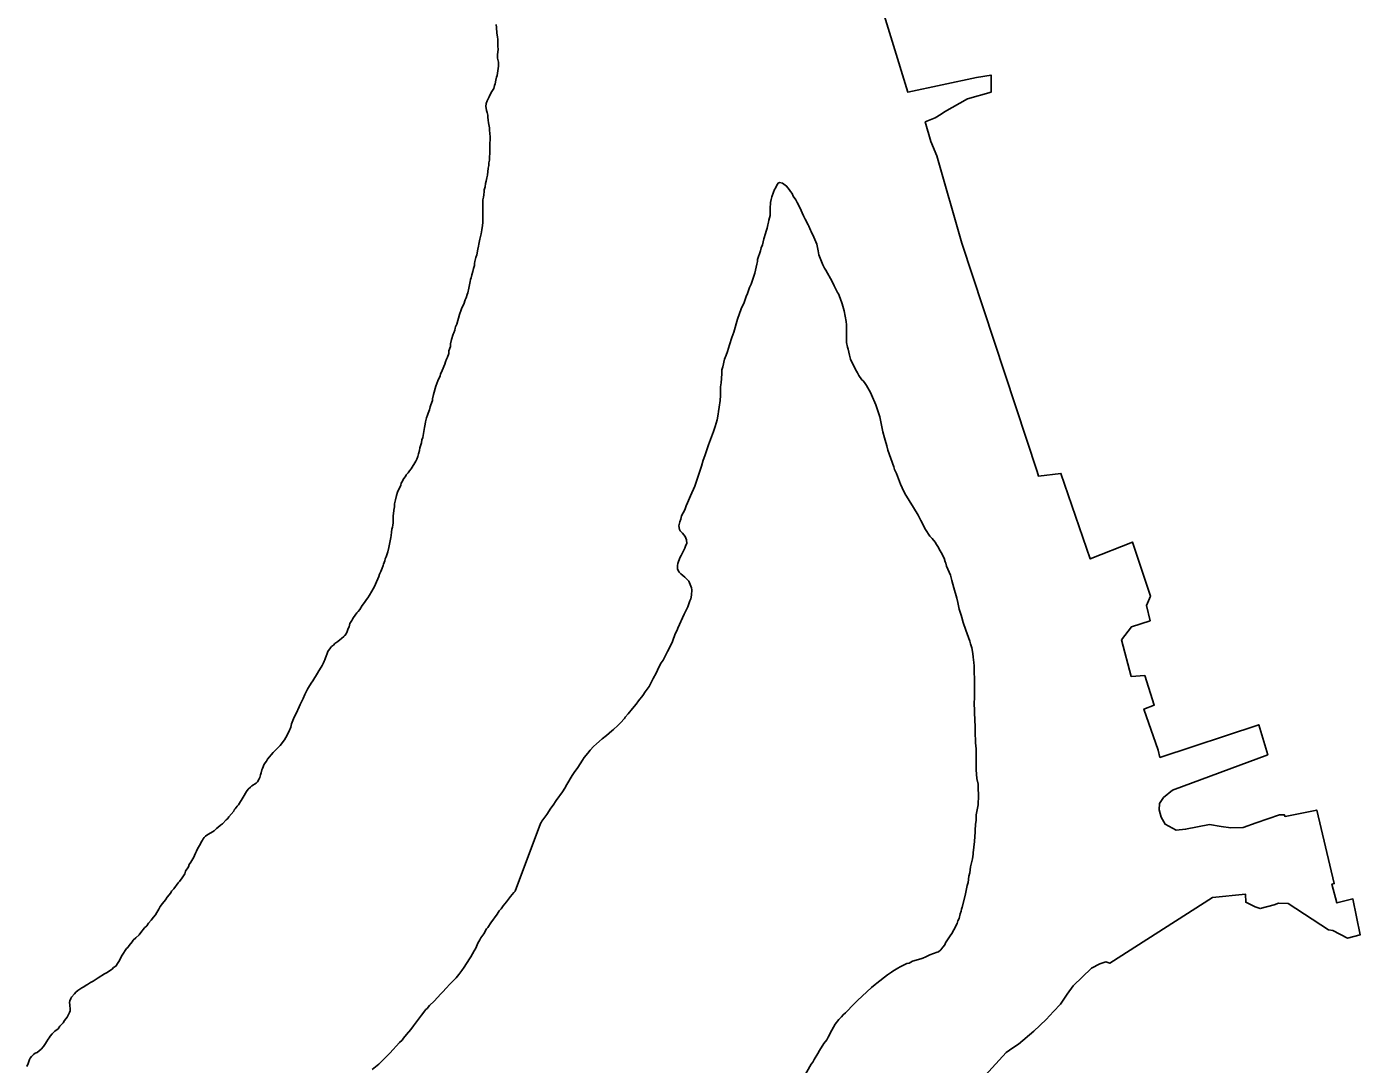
# Model space of a CAD drawing. Extents: x 3683613 to 3738215, y 469626 to 495384.
# Drawn here: x 3708812.9 to 3708919.7, y 473385.6 to 473468.8 of the extents above; entities that cross this region are included whole.
import ezdxf

# ---------------------------------------------------------------- set-up
doc = ezdxf.new("R2010")
doc.units = 0
doc.layers.add('V-ANNO-NPLT', color=7, linetype='Continuous')

msp = doc.modelspace()

# ---------------------------------------------------------------- linework, layer by layer
at = {"layer": 'V-ANNO-NPLT'}
for points in [[(3708877.29, 473483.63), (3708883.45, 473463.54), (3708888.96, 473464.69), (3708890.13, 473464.9), (3708890.13, 473463.53), (3708888.25, 473463), (3708886.41, 473461.94), (3708886.14, 473461.76), (3708885.64, 473461.46), (3708885.38, 473461.37), (3708884.86, 473461.14), (3708885.29, 473459.57), (3708885.79, 473458.42), (3708887.78, 473451.44), (3708893.83, 473433.15)], [(3708847.2, 473444.62), (3708847.24, 473444.74), (3708847.33, 473444.94), (3708847.55, 473445.71), (3708847.69, 473446.09), (3708847.75, 473446.25), (3708847.89, 473446.54), (3708848.02, 473446.9), (3708848.09, 473447.06), (3708848.18, 473447.31), (3708848.22, 473447.44), (3708848.29, 473447.82), (3708848.33, 473447.96), (3708848.42, 473448.36), (3708848.44, 473448.52), (3708848.48, 473448.66), (3708848.53, 473448.9), (3708848.62, 473449.17), (3708848.68, 473449.4), (3708848.75, 473449.65), (3708848.75, 473449.81), (3708848.79, 473449.96), (3708848.86, 473450.28), (3708848.95, 473450.5), (3708849.01, 473450.95), (3708849.08, 473451.2), (3708849.1, 473451.36), (3708849.17, 473451.76), (3708849.28, 473452.17), (3708849.34, 473452.51), (3708849.39, 473452.85), (3708849.43, 473453.09), (3708849.42, 473454.89), (3708849.47, 473455.12), (3708849.49, 473455.3), (3708849.53, 473455.57), (3708849.53, 473455.7), (3708849.6, 473455.95), (3708849.64, 473456.2), (3708849.69, 473456.4), (3708849.73, 473456.67), (3708849.8, 473456.87), (3708849.86, 473457.44), (3708849.91, 473457.66), (3708849.9, 473457.86), (3708849.95, 473458.09), (3708849.95, 473458.43), (3708849.99, 473458.54), (3708849.99, 473459.46), (3708850.01, 473459.69), (3708850.01, 473459.98), (3708849.98, 473460.18), (3708849.96, 473460.5), (3708849.96, 473460.68), (3708849.89, 473461.06), (3708849.85, 473461.28), (3708849.82, 473461.53), (3708849.82, 473461.69), (3708849.77, 473461.89), (3708849.71, 473462.07), (3708849.7, 473462.25), (3708849.66, 473462.38), (3708849.7, 473462.61), (3708849.77, 473462.84), (3708849.81, 473462.95), (3708849.93, 473463.15), (3708849.99, 473463.29), (3708850.15, 473463.58), (3708850.31, 473463.83), (3708850.37, 473464.05), (3708850.42, 473464.19), (3708850.46, 473464.48), (3708850.53, 473464.73), (3708850.57, 473464.86), (3708850.68, 473465.61), (3708850.68, 473465.92), (3708850.61, 473466.24), (3708850.61, 473466.55), (3708850.63, 473466.73), (3708850.65, 473466.98), (3708850.63, 473467.18), (3708850.63, 473467.74), (3708850.6, 473467.97), (3708850.55, 473468.26), (3708850.53, 473468.71), (3708850.48, 473468.96)], [(3708869.37, 473443.88), (3708869.53, 473444.31), (3708869.81, 473445.33), (3708870.12, 473446.16), (3708870.35, 473446.68), (3708870.5, 473447.17), (3708870.61, 473447.4), (3708870.79, 473447.87), (3708870.9, 473448.14), (3708871.08, 473448.62), (3708871.21, 473449.04), (3708871.37, 473449.74), (3708871.41, 473449.97), (3708871.43, 473450.13), (3708871.66, 473450.82), (3708871.72, 473451.07), (3708871.81, 473451.3), (3708871.94, 473451.77), (3708872.05, 473452.2), (3708872.12, 473452.4), (3708872.19, 473452.63), (3708872.25, 473452.9), (3708872.3, 473453.1), (3708872.32, 473453.28), (3708872.43, 473453.64), (3708872.43, 473454.22), (3708872.47, 473454.7), (3708872.51, 473454.94), (3708872.58, 473455.15), (3708872.69, 473455.51), (3708872.78, 473455.73), (3708872.85, 473455.85), (3708872.98, 473456.09), (3708873.07, 473456.23), (3708873.18, 473456.28), (3708873.41, 473456.23), (3708873.52, 473456.16), (3708873.75, 473456.01), (3708873.95, 473455.74), (3708874.06, 473455.56), (3708874.2, 473455.4), (3708874.29, 473455.2), (3708874.49, 473454.89), (3708874.61, 473454.68), (3708874.81, 473454.28), (3708875.11, 473453.61), (3708875.24, 473453.36), (3708875.47, 473452.89), (3708875.54, 473452.78), (3708875.67, 473452.48), (3708875.72, 473452.37), (3708875.92, 473451.92), (3708876.08, 473451.54), (3708876.18, 473451.34), (3708876.27, 473450.82), (3708876.34, 473450.49), (3708876.65, 473449.7), (3708876.79, 473449.43), (3708876.9, 473449.27), (3708877.4, 473448.35), (3708877.56, 473448.02), (3708877.83, 473447.48), (3708877.9, 473447.37), (3708878.04, 473447.03), (3708878.2, 473446.58), (3708878.36, 473446.02), (3708878.43, 473445.59), (3708878.52, 473445.16), (3708878.54, 473444.89), (3708878.55, 473443.48), (3708878.64, 473443.1), (3708878.67, 473442.94), (3708878.78, 473442.47), (3708878.87, 473442.15), (3708879.26, 473441.32), (3708879.42, 473441.05), (3708879.53, 473440.83), (3708879.78, 473440.49), (3708879.87, 473440.4), (3708879.98, 473440.27), (3708880.14, 473440.02), (3708880.46, 473439.46), (3708880.62, 473439.1), (3708880.82, 473438.67), (3708880.91, 473438.49), (3708881.21, 473437.53), (3708881.46, 473436.31), (3708881.6, 473435.84), (3708881.64, 473435.66), (3708881.78, 473435.19), (3708881.85, 473434.85), (3708882.35, 473433.51), (3708882.4, 473433.3), (3708882.56, 473432.97), (3708882.88, 473432.11), (3708883.01, 473431.84), (3708883.22, 473431.37), (3708883.92, 473430.25), (3708884.28, 473429.64), (3708884.51, 473429.22), (3708884.87, 473428.5)], [(3708837.8, 473419.52), (3708837.97, 473419.66), (3708838.11, 473419.75), (3708838.29, 473419.91), (3708838.38, 473420), (3708838.47, 473420.13), (3708838.56, 473420.31), (3708838.65, 473420.56), (3708838.71, 473420.69), (3708838.78, 473420.96), (3708838.94, 473421.21), (3708838.98, 473421.32), (3708839.07, 473421.44), (3708839.34, 473421.82), (3708839.45, 473421.93), (3708839.56, 473422.09), (3708839.76, 473422.41), (3708839.94, 473422.63), (3708840.1, 473422.88), (3708840.21, 473423.02), (3708840.34, 473423.24), (3708840.52, 473423.56), (3708840.63, 473423.74), (3708840.77, 473423.99), (3708840.83, 473424.1), (3708841.1, 473424.73), (3708841.15, 473424.91), (3708841.26, 473425.14), (3708841.37, 473425.39), (3708841.44, 473425.61), (3708841.48, 473425.72), (3708841.57, 473425.97), (3708841.61, 473426.15), (3708841.68, 473426.29), (3708841.81, 473426.69), (3708841.9, 473427.05), (3708842.01, 473427.59), (3708842.05, 473427.84), (3708842.08, 473428.02), (3708842.1, 473428.29), (3708842.14, 473428.52), (3708842.19, 473428.67), (3708842.21, 473428.83), (3708842.25, 473429.03), (3708842.25, 473429.6), (3708842.27, 473429.75), (3708842.29, 473430.05), (3708842.34, 473430.32), (3708842.36, 473430.54), (3708842.42, 473430.86), (3708842.51, 473431.22), (3708842.6, 473431.49), (3708842.85, 473432.05), (3708842.89, 473432.21), (3708842.98, 473432.37), (3708843.07, 473432.55), (3708843.22, 473432.75), (3708843.29, 473432.86), (3708843.45, 473433.04), (3708843.56, 473433.2), (3708843.67, 473433.34), (3708844.05, 473433.97), (3708844.14, 473434.13), (3708844.21, 473434.33), (3708844.27, 473434.55), (3708844.34, 473434.82), (3708844.38, 473435.03), (3708844.5, 473435.43), (3708844.54, 473435.68), (3708844.61, 473435.86), (3708844.74, 473436.65), (3708844.8, 473436.94), (3708844.82, 473437.12), (3708844.91, 473437.44), (3708845, 473437.66), (3708845.05, 473437.82), (3708845.14, 473438.07), (3708845.2, 473438.32), (3708845.27, 473438.47), (3708845.38, 473438.83), (3708845.4, 473438.97), (3708845.47, 473439.31), (3708845.67, 473439.98), (3708845.73, 473440.19), (3708845.82, 473440.41), (3708846, 473440.79), (3708846.02, 473440.93), (3708846.16, 473441.24), (3708846.38, 473441.74), (3708846.42, 473441.92), (3708846.51, 473442.15), (3708846.6, 473442.3), (3708846.69, 473442.6), (3708846.71, 473442.8), (3708846.82, 473443.16), (3708846.84, 473443.36), (3708846.91, 473443.7), (3708847.04, 473444.15), (3708847.09, 473444.26), (3708847.18, 473444.47), (3708847.2, 473444.62)], [(3708854.04, 473404.93), (3708854.09, 473405.01), (3708854.16, 473405.12), (3708854.31, 473405.35), (3708854.56, 473405.66), (3708854.87, 473406.16), (3708855.05, 473406.41), (3708855.3, 473406.77), (3708855.79, 473407.47), (3708855.99, 473407.76), (3708856.15, 473408.06), (3708856.59, 473408.78), (3708856.73, 473409.02), (3708857.02, 473409.43), (3708857.4, 473410), (3708857.55, 473410.22), (3708857.82, 473410.56), (3708858.02, 473410.81), (3708858.29, 473411.1), (3708858.52, 473411.31), (3708858.99, 473411.71), (3708859.32, 473411.98), (3708859.75, 473412.37), (3708859.88, 473412.48), (3708860.24, 473412.8), (3708860.44, 473413), (3708860.76, 473413.34), (3708860.82, 473413.45), (3708861.07, 473413.72), (3708861.41, 473414.15), (3708861.7, 473414.51), (3708861.88, 473414.76), (3708862.23, 473415.19), (3708862.43, 473415.49), (3708862.75, 473415.91), (3708863.06, 473416.55), (3708863.31, 473416.97), (3708863.53, 473417.45), (3708863.71, 473417.81), (3708863.86, 473418.03), (3708864.2, 473418.71), (3708864.42, 473419.12), (3708864.6, 473419.52), (3708864.82, 473420.13), (3708864.98, 473420.42), (3708865.04, 473420.58), (3708865.56, 473421.71), (3708865.85, 473422.29), (3708866, 473422.77), (3708866.07, 473422.95), (3708866.13, 473423.24), (3708866.15, 473423.65), (3708866.13, 473423.83), (3708865.93, 473424.34), (3708865.61, 473424.66), (3708865.29, 473424.95), (3708865.16, 473425.08), (3708865.02, 473425.31), (3708865.02, 473425.62), (3708865.04, 473425.76), (3708865.2, 473426.21), (3708865.31, 473426.41), (3708865.6, 473427), (3708865.69, 473427.24), (3708865.76, 473427.36), (3708865.73, 473427.67), (3708865.62, 473427.94), (3708865.41, 473428.19), (3708865.23, 473428.39), (3708865.17, 473428.5), (3708865.12, 473428.79), (3708865.19, 473429.11), (3708865.27, 473429.31), (3708865.34, 473429.58), (3708865.59, 473430.08), (3708865.7, 473430.39), (3708865.81, 473430.62), (3708866.05, 473431.2), (3708866.41, 473431.97), (3708866.94, 473433.57), (3708867.07, 473434.04), (3708867.21, 473434.4), (3708867.5, 473435.28), (3708867.9, 473436.34), (3708868.03, 473436.75), (3708868.18, 473437.27), (3708868.27, 473437.72), (3708868.29, 473437.94), (3708868.34, 473438.3), (3708868.43, 473438.82), (3708868.47, 473439.22), (3708868.46, 473439.92), (3708868.51, 473440.24), (3708868.57, 473440.96), (3708868.57, 473441.29), (3708868.64, 473441.52), (3708868.79, 473442.13), (3708868.9, 473442.47), (3708869.02, 473442.76), (3708869.19, 473443.28), (3708869.37, 473443.88)], [(3708893.83, 473433.15), (3708893.92, 473432.77), (3708895.72, 473432.98), (3708898.07, 473426.13), (3708901.46, 473427.49), (3708902.89, 473423.14), (3708902.58, 473422.39), (3708902.86, 473421.18), (3708901.37, 473420.7), (3708900.57, 473419.66), (3708901.35, 473416.72), (3708902.43, 473416.79), (3708903.2, 473414.41), (3708902.37, 473414.11), (3708903.51, 473410.81), (3708903.65, 473410.23), (3708911.56, 473412.85), (3708912.29, 473410.45), (3708904.65, 473407.62), (3708903.93, 473407.01), (3708903.62, 473406.54), (3708903.58, 473406.04), (3708903.74, 473405.44), (3708904.08, 473404.88), (3708904.94, 473404.41), (3708905.7, 473404.48), (3708907.61, 473404.85), (3708908.56, 473404.69), (3708909.34, 473404.58), (3708910.31, 473404.63), (3708911.37, 473404.98), (3708913.23, 473405.64)], [(3708884.87, 473428.5), (3708885.23, 473427.96), (3708885.42, 473427.76), (3708885.64, 473427.49), (3708885.76, 473427.29), (3708885.91, 473427.06), (3708885.98, 473426.91), (3708886.14, 473426.66), (3708886.37, 473426.19), (3708886.46, 473425.9), (3708886.5, 473425.79), (3708886.57, 473425.56), (3708886.66, 473425.31), (3708886.87, 473424.82), (3708886.98, 473424.41), (3708887.14, 473423.81), (3708887.39, 473423), (3708887.46, 473422.64), (3708887.58, 473422.12), (3708887.74, 473421.63), (3708887.78, 473421.45), (3708887.9, 473421.04), (3708888.1, 473420.42), (3708888.42, 473419.54), (3708888.49, 473419.34), (3708888.58, 473419), (3708888.67, 473418.55), (3708888.7, 473418.26), (3708888.74, 473417.83), (3708888.77, 473417.56), (3708888.77, 473416.91), (3708888.79, 473416.68), (3708888.8, 473415.33), (3708888.8, 473414.91), (3708888.78, 473414.68), (3708888.79, 473413.85), (3708888.83, 473413.2), (3708888.84, 473412.73), (3708888.86, 473412.39), (3708888.84, 473411.96), (3708888.88, 473411.74), (3708888.89, 473411.4), (3708888.93, 473410.93), (3708888.94, 473409.24), (3708888.99, 473408.54), (3708889.08, 473408.09), (3708889.08, 473407.8), (3708889.13, 473407.17), (3708889.09, 473406.43), (3708889, 473406.04), (3708888.93, 473405.64), (3708888.94, 473405.41), (3708888.92, 473405.21), (3708888.89, 473404.85), (3708888.85, 473404.4), (3708888.85, 473404.27), (3708888.79, 473403.5), (3708888.68, 473402.6), (3708888.68, 473402.47), (3708888.64, 473402.11), (3708888.48, 473401.48), (3708888.42, 473400.98), (3708888.35, 473400.73), (3708888.28, 473400.22), (3708888.22, 473399.97), (3708888.13, 473399.56), (3708888.04, 473399.18), (3708887.8, 473398.23), (3708887.75, 473398.07), (3708887.73, 473397.92), (3708887.64, 473397.69), (3708887.56, 473397.33), (3708887.47, 473397.13), (3708887.4, 473396.93), (3708887.15, 473396.43), (3708886.98, 473396.12), (3708886.86, 473395.93), (3708886.48, 473395.37), (3708886.42, 473395.23), (3708886.26, 473395.03), (3708886.1, 473394.81), (3708885.92, 473394.67), (3708885.81, 473394.62), (3708885.52, 473394.53), (3708885.23, 473394.42), (3708884.91, 473394.26), (3708884.65, 473394.15), (3708884.51, 473394.1), (3708883.84, 473393.9), (3708883.57, 473393.76), (3708883.39, 473393.71), (3708882.85, 473393.46), (3708882.65, 473393.35), (3708882.27, 473393.1), (3708882.15, 473393.03), (3708881.82, 473392.81), (3708880.97, 473392.15), (3708880.85, 473392.04), (3708880.56, 473391.81), (3708879.44, 473390.77), (3708879.17, 473390.48)], [(3708823.05, 473397.43), (3708823.21, 473397.63), (3708823.32, 473397.81), (3708823.47, 473398.08), (3708823.59, 473398.29), (3708823.76, 473398.53), (3708824.01, 473398.83), (3708824.14, 473399.05), (3708824.43, 473399.39), (3708824.5, 473399.51), (3708824.68, 473399.71), (3708825.02, 473400.18), (3708825.13, 473400.3), (3708825.33, 473400.59), (3708825.55, 473400.91), (3708825.62, 473401.11), (3708825.84, 473401.47), (3708825.91, 473401.65), (3708826.04, 473401.85), (3708826.27, 473402.24), (3708826.33, 473402.37), (3708826.42, 473402.57), (3708826.49, 473402.71), (3708826.6, 473402.96), (3708826.78, 473403.25), (3708826.87, 473403.43), (3708826.98, 473403.61), (3708827.02, 473403.72), (3708827.11, 473403.81), (3708827.2, 473403.93), (3708827.41, 473404.06), (3708827.65, 473404.2), (3708827.9, 473404.36), (3708828.08, 473404.54), (3708828.19, 473404.61), (3708828.42, 473404.81), (3708828.57, 473404.92), (3708828.86, 473405.24), (3708829, 473405.35), (3708829.09, 473405.47), (3708829.47, 473405.92), (3708829.51, 473406.03), (3708829.6, 473406.12), (3708829.74, 473406.32), (3708829.85, 473406.44), (3708830.23, 473407.05), (3708830.49, 473407.5), (3708830.63, 473407.68), (3708830.81, 473407.86), (3708830.92, 473407.95), (3708831.26, 473408.17), (3708831.37, 473408.27), (3708831.52, 473408.51), (3708831.57, 473408.63), (3708831.61, 473408.83), (3708831.68, 473408.99), (3708831.72, 473409.23), (3708831.79, 473409.35), (3708831.92, 473409.69), (3708832.1, 473409.93), (3708832.19, 473410.09), (3708832.33, 473410.29), (3708832.46, 473410.43), (3708832.64, 473410.63), (3708833.18, 473411.18), (3708833.53, 473411.63), (3708833.76, 473412.01), (3708833.94, 473412.42), (3708834, 473412.53), (3708834.05, 473412.66), (3708834.11, 473412.91), (3708834.27, 473413.32), (3708834.4, 473413.61), (3708834.47, 473413.75), (3708834.72, 473414.29), (3708834.8, 473414.47), (3708835.03, 473414.96), (3708835.16, 473415.28), (3708835.3, 473415.55), (3708835.38, 473415.71), (3708835.47, 473415.84), (3708835.67, 473416.18), (3708835.81, 473416.36), (3708835.88, 473416.5), (3708836.1, 473416.86), (3708836.17, 473416.99), (3708836.28, 473417.17), (3708836.48, 473417.47), (3708836.55, 473417.6), (3708836.66, 473417.8), (3708836.72, 473417.94), (3708836.77, 473418.05), (3708836.81, 473418.21), (3708836.88, 473418.35), (3708836.95, 473418.55), (3708837.01, 473418.73), (3708837.21, 473419), (3708837.3, 473419.11), (3708837.46, 473419.23), (3708837.57, 473419.36), (3708837.8, 473419.52)], [(3708913.23, 473405.64), (3708913.61, 473405.64), (3708913.68, 473405.51), (3708916.21, 473406.01), (3708917.61, 473400.12), (3708917.42, 473400.07), (3708917.82, 473398.58), (3708919.11, 473398.89), (3708919.7, 473396.03), (3708918.67, 473395.76), (3708917.51, 473396.36), (3708917.16, 473396.41), (3708913.91, 473398.52), (3708913.15, 473398.56), (3708912.81, 473398.43)], [(3708852, 473399.53), (3708854.04, 473404.93)], [(3708840.57, 473385.24), (3708841.09, 473385.67), (3708841.6, 473386.17), (3708841.98, 473386.55), (3708842.74, 473387.39), (3708842.97, 473387.59), (3708843.08, 473387.75), (3708843.32, 473388.04), (3708843.66, 473388.43), (3708843.88, 473388.72), (3708844.2, 473389.15), (3708844.35, 473389.37), (3708844.51, 473389.58), (3708844.87, 473390.03), (3708844.96, 473390.12), (3708845.16, 473390.37), (3708845.52, 473390.71), (3708846.05, 473391.29), (3708846.21, 473391.45), (3708846.48, 473391.75), (3708846.79, 473392.06), (3708847.29, 473392.58), (3708847.51, 473392.85), (3708847.73, 473393.15), (3708847.93, 473393.44), (3708848.36, 473394.09), (3708848.47, 473394.25), (3708848.72, 473394.73), (3708848.85, 473394.95), (3708849.03, 473395.34), (3708849.18, 473395.63), (3708849.27, 473395.79), (3708849.5, 473396.1), (3708849.72, 473396.49), (3708849.81, 473396.6), (3708850.06, 473396.98), (3708850.57, 473397.68), (3708850.73, 473397.93), (3708850.88, 473398.11), (3708851.04, 473398.34), (3708851.31, 473398.65), (3708851.64, 473399.1), (3708851.91, 473399.42), (3708852, 473399.53)], [(3708912.81, 473398.43), (3708911.67, 473398.12), (3708911.28, 473398.25), (3708910.52, 473398.63), (3708910.49, 473399.28), (3708907.86, 473399.02), (3708899.63, 473393.74), (3708899.31, 473393.85), (3708898.84, 473393.69), (3708898.17, 473393.35), (3708896.71, 473391.93), (3708896.22, 473391.27), (3708895.69, 473390.46), (3708895.13, 473389.87), (3708894.54, 473389.24), (3708893.54, 473388.31), (3708892.33, 473387.25), (3708891.88, 473386.96), (3708891.34, 473386.6), (3708889.66, 473384.74)], [(3708812.89, 473385.48), (3708813, 473385.71), (3708813.11, 473386.02), (3708813.16, 473386.14), (3708813.27, 473386.27), (3708813.43, 473386.43), (3708813.56, 473386.54), (3708813.72, 473386.59), (3708813.9, 473386.72), (3708814.05, 473386.86), (3708814.25, 473387.06), (3708814.41, 473387.31), (3708814.48, 473387.45), (3708814.61, 473387.67), (3708814.7, 473387.78), (3708814.77, 473387.9), (3708814.93, 473388.1), (3708815.15, 473388.31), (3708815.4, 473388.49), (3708815.55, 473388.69), (3708815.71, 473388.87), (3708815.8, 473388.96), (3708815.93, 473389.16), (3708816.13, 473389.41), (3708816.2, 473389.57), (3708816.33, 473389.79), (3708816.38, 473389.93), (3708816.38, 473390.16), (3708816.35, 473390.29), (3708816.35, 473390.42), (3708816.33, 473390.6), (3708816.35, 473390.74), (3708816.42, 473390.92), (3708816.49, 473391.03), (3708816.71, 473391.28), (3708816.82, 473391.42), (3708816.98, 473391.55), (3708817.32, 473391.76), (3708817.47, 473391.85), (3708817.65, 473391.98), (3708817.76, 473392.03), (3708817.99, 473392.19), (3708818.21, 473392.32), (3708818.46, 473392.48), (3708818.62, 473392.57), (3708819.11, 473392.89), (3708819.27, 473392.98), (3708819.74, 473393.27), (3708819.85, 473393.39), (3708820.03, 473393.52), (3708820.21, 473393.79), (3708820.32, 473393.97), (3708820.41, 473394.16), (3708820.54, 473394.38), (3708820.88, 473394.92), (3708820.99, 473395.01), (3708821.1, 473395.17), (3708821.35, 473395.46), (3708821.42, 473395.58), (3708821.64, 473395.78), (3708821.89, 473396.03), (3708822.02, 473396.21), (3708822.33, 473396.57), (3708822.51, 473396.75), (3708822.65, 473396.96), (3708822.85, 473397.2), (3708823.05, 473397.43)], [(3708879.17, 473390.48), (3708878.46, 473389.76), (3708878.28, 473389.62), (3708878.14, 473389.46), (3708877.94, 473389.23), (3708877.65, 473388.85), (3708877.38, 473388.38), (3708877.09, 473387.81), (3708876.96, 473387.61), (3708876.74, 473387.32), (3708876.38, 473386.75), (3708876.24, 473386.51), (3708875.95, 473386.03), (3708875.84, 473385.81), (3708875.73, 473385.65), (3708875.13, 473384.61)]]:
    msp.add_lwpolyline(points, dxfattribs=at)

doc.saveas('drawing.dxf')
